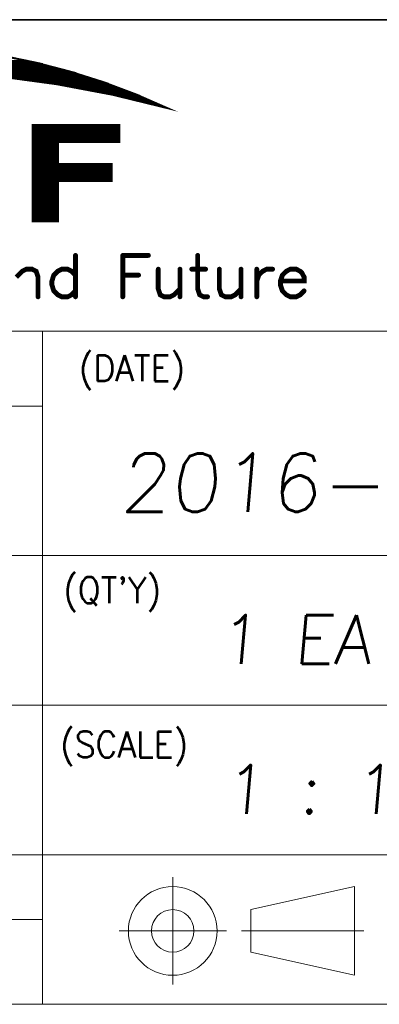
# Model space of a CAD drawing. Header units: millimetres. Extents: x 4497 to 11741, y 5958 to 12619.
# Tile 321 of 424: x 5595 to 5640, y 11844 to 11967. Entities that reach past the tile are written whole.
import ezdxf
from ezdxf.enums import TextEntityAlignment as Align

# ---------------------------------------------------------------- set-up
doc = ezdxf.new("R2010")
doc.units = ezdxf.units.MM
doc.header["$LTSCALE"] = 0.8
doc.layers.get('0').update_dxf_attribs({"linetype": 'CONTINUOUS', "lineweight": 0})
doc.layers.add('2', color=3, linetype='CONTINUOUS', lineweight=0)
doc.styles.add('GHS', font='romans', dxfattribs={"height": 2, "bigfont": 'whgtxt'})
doc.styles.get("Standard").update_dxf_attribs({"font": 'romans.shx', "width": 0.8, "oblique": 5, "bigfont": 'whgtxt.shx'})

# ---------------------------------------------------------------- blocks, each defined once
blk = doc.blocks.new('SMOOTH_0$0254')
at = {"const_width": 0.0127}
blk.add_lwpolyline([(-0.00635, 0, 1), (0.00635, 0, 1)], format="xyb", close=True, dxfattribs=at)
blk = doc.blocks.new('SMOOTH_0$064516')
at = {"const_width": 0.0323}
blk.add_lwpolyline([(-0.016, 0, 1), (0.016, 0, 1)], format="xyb", close=True, dxfattribs=at)
blk = doc.blocks.new('logo')
at = {"color": 7}
for points, const_width in [([(-3424.69, 5347.39), (-3418.61, 5346.14), (-3412.6, 5344.58), (-3406.68, 5342.71), (-3400.87, 5340.53), (-3395.17, 5338.04), (-3404.93, 5340.42), (-3414.79, 5342.28), (-3424.74, 5343.63)], 0.338), ([(-3470.62, 5346.39), (-3420.25, 5346.39)], 0.338), ([(-3476.2, 5344.95), (-3414.59, 5344.95)], 0.338), ([(-3475.53, 5345.21), (-3415.52, 5345.21)], 0.338), ([(-3474.34, 5345.55), (-3416.87, 5345.55)], 0.338), ([(-3418.22, 5345.88), (-3472.48, 5345.88)], 0.338), ([(-3430.73, 5344.36), (-3412.14, 5344.36)], 0.338), ([(-3411.63, 5344.19), (-3429.46, 5344.19)], 0.338), ([(-3416.19, 5345.38), (-3417.12, 5345.38)], 0.338), ([(-3411.12, 5344.02), (-3427.52, 5344.02)], 0.338), ([(-3410.62, 5343.86), (-3425.41, 5343.86)], 0.338), ([(-3409.26, 5343.35), (-3422.28, 5343.35)], 0.338), ([(-3408.59, 5343.18), (-3420.08, 5343.18)], 0.338), ([(-3407.91, 5343.01), (-3418.9, 5343.01)], 0.338), ([(-3406.39, 5342.5), (-3415.26, 5342.5)], 0.338), ([(-3405.04, 5342), (-3412.98, 5342)], 0.338), ([(-3411.63, 5341.83), (-3410.95, 5341.83)], 0.338), ([(-3404.19, 5341.66), (-3411.29, 5341.66)], 0.338), ([(-3404.53, 5341.83), (-3410.11, 5341.83)], 0.338), ([(-3403.69, 5341.49), (-3409.86, 5341.49)], 0.338), ([(-3402.84, 5341.15), (-3408.76, 5341.15)], 0.338), ([(-3402.33, 5340.98), (-3406.98, 5340.98)], 0.338), ([(-3401.99, 5340.81), (-3406.14, 5340.81)], 0.338), ([(-3403.18, 5341.32), (-3403.77, 5341.32)], 0.338), ([(-3403.52, 5340.31), (-3400.64, 5340.31)], 0.338), ([(-3400.3, 5340.14), (-3403.01, 5340.14)], 0.338), ([(-3402.42, 5340.64), (-3401.4, 5340.64)], 0.338), ([(-3399.8, 5339.97), (-3402.42, 5339.97)], 0.338), ([(-3399.29, 5339.8), (-3401.83, 5339.8)], 0.338), ([(-3399.12, 5339.63), (-3401.15, 5339.63)], 0.338), ([(-3398.78, 5339.46), (-3400.39, 5339.46)], 0.338), ([(-3398.28, 5339.29), (-3399.54, 5339.29)], 0.338), ([(-3398.95, 5339.12), (-3397.77, 5339.12)], 0.338), ([(-3398.44, 5338.95), (-3397.43, 5338.95)], 0.338), ([(-3397.6, 5338.78), (-3397.09, 5338.78)], 0.338), ([(-3419.07, 5334.9), (-3403.77, 5334.9)], 0.338), ([(-3419.07, 5334.64), (-3403.77, 5334.64)], 0.338), ([(-3419.07, 5334.39), (-3403.77, 5334.39)], 0.338), ([(-3419.07, 5334.14), (-3403.77, 5334.14)], 0.338), ([(-3419.07, 5333.88), (-3403.77, 5333.88)], 0.338), ([(-3419.07, 5333.63), (-3403.77, 5333.63)], 0.338), ([(-3419.07, 5333.37), (-3403.77, 5333.37)], 0.338), ([(-3419.07, 5333.12), (-3403.77, 5333.12)], 0.338), ([(-3419.07, 5332.87), (-3403.77, 5332.87)], 0.338), ([(-3419.07, 5332.61), (-3403.77, 5332.61)], 0.338), ([(-3419.07, 5332.36), (-3403.77, 5332.36)], 0.338), ([(-3419.07, 5332.11), (-3403.77, 5332.11)], 0.338), ([(-3419.07, 5331.77), (-3414.59, 5331.77)], 0.338), ([(-3419.07, 5331.52), (-3414.59, 5331.52)], 0.338), ([(-3419.07, 5331.26), (-3414.59, 5331.26)], 0.338), ([(-3419.07, 5331.01), (-3414.59, 5331.01)], 0.338), ([(-3419.07, 5330.75), (-3414.59, 5330.75)], 0.338), ([(-3419.07, 5330.5), (-3414.59, 5330.5)], 0.338), ([(-3419.07, 5330.25), (-3414.59, 5330.25)], 0.338), ([(-3419.07, 5329.99), (-3414.59, 5329.99)], 0.338), ([(-3419.07, 5329.74), (-3414.59, 5329.74)], 0.338), ([(-3419.07, 5329.49), (-3414.59, 5329.49)], 0.338), ([(-3419.07, 5329.23), (-3414.59, 5329.23)], 0.338), ([(-3419.07, 5328.98), (-3414.59, 5328.98)], 0.338), ([(-3419.07, 5328.73), (-3414.59, 5328.73)], 0.338), ([(-3419.07, 5328.47), (-3414.59, 5328.47)], 0.338), ([(-3419.07, 5328.22), (-3414.59, 5328.22)], 0.338), ([(-3419.07, 5327.8), (-3405.21, 5327.8)], 0.338), ([(-3419.07, 5327.54), (-3405.21, 5327.54)], 0.338), ([(-3419.07, 5327.29), (-3405.21, 5327.29)], 0.338), ([(-3419.07, 5327.04), (-3405.21, 5327.04)], 0.338), ([(-3419.07, 5326.78), (-3405.21, 5326.78)], 0.338), ([(-3418.98, 5328.05), (-3405.12, 5328.05)], 0.338), ([(-3419.07, 5326.53), (-3405.21, 5326.53)], 0.338), ([(-3419.07, 5326.28), (-3405.21, 5326.28)], 0.338), ([(-3419.07, 5326.02), (-3405.21, 5326.02)], 0.338), ([(-3419.07, 5325.77), (-3405.21, 5325.77)], 0.338), ([(-3419.07, 5325.51), (-3405.21, 5325.51)], 0.338), ([(-3419.07, 5325.26), (-3405.21, 5325.26)], 0.338), ([(-3419.07, 5324.92), (-3414.59, 5324.92)], 0.338), ([(-3419.07, 5324.67), (-3414.59, 5324.67)], 0.338), ([(-3419.07, 5324.42), (-3414.59, 5324.42)], 0.338), ([(-3419.07, 5324.16), (-3414.59, 5324.16)], 0.338), ([(-3419.07, 5323.91), (-3414.59, 5323.91)], 0.338), ([(-3419.07, 5323.66), (-3414.59, 5323.66)], 0.338), ([(-3419.07, 5323.4), (-3414.59, 5323.4)], 0.338), ([(-3419.07, 5323.15), (-3414.59, 5323.15)], 0.338), ([(-3419.07, 5322.89), (-3414.59, 5322.89)], 0.338), ([(-3419.07, 5322.64), (-3414.59, 5322.64)], 0.338), ([(-3419.07, 5322.39), (-3414.59, 5322.39)], 0.338), ([(-3419.07, 5322.13), (-3414.59, 5322.13)], 0.338), ([(-3419.07, 5321.88), (-3414.59, 5321.88)], 0.338), ([(-3419.07, 5321.63), (-3414.59, 5321.63)], 0.338), ([(-3419.07, 5321.37), (-3414.59, 5321.37)], 0.338), ([(-3419.07, 5321.12), (-3414.59, 5321.12)], 0.338), ([(-3419.07, 5320.87), (-3414.59, 5320.87)], 0.338), ([(-3419.07, 5320.61), (-3414.59, 5320.61)], 0.338), ([(-3419.07, 5320.36), (-3414.59, 5320.36)], 0.338), ([(-3419.07, 5320.11), (-3414.59, 5320.11)], 0.338), ([(-3419.07, 5319.85), (-3414.59, 5319.85)], 0.338), ([(-3419.07, 5319.6), (-3414.59, 5319.6)], 0.338), ([(-3419.07, 5319.34), (-3414.59, 5319.34)], 0.338), ([(-3419.07, 5319.09), (-3414.59, 5319.09)], 0.338), ([(-3419.07, 5318.84), (-3414.59, 5318.84)], 0.338), ([(-3419.07, 5318.58), (-3414.59, 5318.58)], 0.338), ([(-3419.07, 5318.33), (-3414.59, 5318.33)], 0.338), ([(-3419.07, 5318.08), (-3414.59, 5318.08)], 0.338), ([(-3411.48, 5311.97), (-3411.48, 5304.64)], 0.859), ([(-3403.11, 5311.97), (-3398.57, 5311.97)], 0.859), ([(-3403.11, 5311.97), (-3403.11, 5304.64)], 0.859), ([(-3389.85, 5311.97), (-3389.85, 5306.03), (-3389.5, 5304.99), (-3388.8, 5304.64), (-3388.11, 5304.64)], 0.859), ([(-3421.95, 5308.13), (-3420.9, 5309.17), (-3420.2, 5309.53), (-3419.16, 5309.53), (-3418.45, 5309.17), (-3418.11, 5308.13), (-3418.11, 5304.64)], 0.859), ([(-3411.48, 5308.48), (-3412.17, 5309.17), (-3412.87, 5309.53), (-3413.92, 5309.53), (-3414.62, 5309.17), (-3415.32, 5308.48), (-3415.66, 5307.43), (-3415.66, 5306.74), (-3415.32, 5305.69), (-3414.62, 5304.99), (-3413.92, 5304.64), (-3412.87, 5304.64), (-3412.17, 5304.99), (-3411.48, 5305.69)], 0.859), ([(-3396.83, 5309.53), (-3396.83, 5306.03), (-3396.48, 5304.99), (-3395.78, 5304.64), (-3394.73, 5304.64), (-3394.04, 5304.99), (-3392.99, 5306.03)], 0.859), ([(-3392.99, 5309.53), (-3392.99, 5304.64)], 0.859), ([(-3390.9, 5309.53), (-3388.46, 5309.53)], 0.859), ([(-3386.01, 5309.53), (-3386.01, 5306.03), (-3385.67, 5304.99), (-3384.96, 5304.64), (-3383.92, 5304.64), (-3383.22, 5304.99), (-3382.17, 5306.03)], 0.859), ([(-3382.17, 5309.53), (-3382.17, 5304.64)], 0.859), ([(-3379.38, 5307.43), (-3379.04, 5308.48), (-3378.34, 5309.17), (-3377.64, 5309.53), (-3376.59, 5309.53)], 0.859), ([(-3379.38, 5309.53), (-3379.38, 5304.64)], 0.859), ([(-3375.2, 5307.43), (-3371.01, 5307.43), (-3371.01, 5308.13), (-3371.36, 5308.82), (-3371.71, 5309.17), (-3372.41, 5309.53), (-3373.46, 5309.53), (-3374.15, 5309.17), (-3374.85, 5308.48), (-3375.2, 5307.43), (-3375.2, 5306.74), (-3374.85, 5305.69), (-3374.15, 5304.99), (-3373.46, 5304.64), (-3372.41, 5304.64), (-3371.71, 5304.99), (-3371.01, 5305.69)], 0.859), ([(-3403.11, 5308.48), (-3400.32, 5308.48)], 0.859)]:
    blk.add_lwpolyline(points, dxfattribs=dict(at, const_width=const_width))
at = {"color": 7, "const_width": 0.338}
for points in [[(-3473.98, 5345.7), (-3472.04, 5346.13), (-3418.61, 5346.13), (-3416.96, 5345.7)], [(-3472.04, 5346.13), (-3467.92, 5347.04), (-3423.06, 5347.04), (-3418.62, 5346.13)], [(-3477.44, 5344.75), (-3473.98, 5345.7), (-3416.96, 5345.7), (-3413.3, 5344.75)], [(-3438.58, 5344.57), (-3444.77, 5344.75), (-3413.3, 5344.75), (-3412.6, 5344.57)], [(-3434.74, 5344.46), (-3438.58, 5344.57), (-3412.6, 5344.57), (-3412.25, 5344.46)], [(-3424.74, 5343.63), (-3434.73, 5344.46), (-3412.25, 5344.46), (-3409.64, 5343.63)], [(-3417.78, 5342.7), (-3424.73, 5343.63), (-3409.64, 5343.63), (-3406.68, 5342.7)], [(-3414.79, 5342.29), (-3417.78, 5342.7), (-3406.68, 5342.7), (-3405.6, 5342.29)], [(-3405.38, 5340.52), (-3414.79, 5342.29), (-3405.6, 5342.29), (-3400.87, 5340.52)], [(-3404.93, 5340.43), (-3405.38, 5340.52), (-3400.87, 5340.52), (-3400.67, 5340.43)], [(-3395.28, 5338.08), (-3404.92, 5340.43), (-3400.67, 5340.43), (-3395.28, 5338.08)], [(-3419.1, 5332.03), (-3419.1, 5335.06), (-3403.71, 5335.06), (-3403.71, 5332.03)], [(-3419.1, 5328.15), (-3419.1, 5332.03), (-3414.56, 5332.03), (-3414.56, 5328.15)], [(-3419.1, 5325.15), (-3419.1, 5328.15), (-3405.06, 5328.15), (-3405.06, 5325.15)], [(-3419.1, 5317.97), (-3419.1, 5325.15), (-3414.56, 5325.15), (-3414.56, 5317.97)]]:
    blk.add_lwpolyline(points, close=True, dxfattribs=at)
at = {"color": 7, "xscale": 13.31, "yscale": 13.31, "zscale": 13.31}
for name, p in [('SMOOTH_0$0254', (-3420.25, 5346.39)), ('SMOOTH_0$0254', (-3418.61, 5346.14)), ('SMOOTH_0$0254', (-3418.62, 5346.13)), ('SMOOTH_0$0254', (-3418.61, 5346.13)), ('SMOOTH_0$0254', (-3418.22, 5345.88)), ('SMOOTH_0$0254', (-3417.12, 5345.38)), ('SMOOTH_0$0254', (-3416.96, 5345.7)), ('SMOOTH_0$0254', (-3416.96, 5345.7)), ('SMOOTH_0$0254', (-3416.87, 5345.55)), ('SMOOTH_0$0254', (-3416.19, 5345.38)), ('SMOOTH_0$0254', (-3415.52, 5345.21)), ('SMOOTH_0$0254', (-3414.59, 5344.95)), ('SMOOTH_0$0254', (-3413.3, 5344.75)), ('SMOOTH_0$0254', (-3413.3, 5344.75)), ('SMOOTH_0$0254', (-3412.6, 5344.57)), ('SMOOTH_0$0254', (-3412.6, 5344.57)), ('SMOOTH_0$0254', (-3412.6, 5344.58)), ('SMOOTH_0$0254', (-3412.25, 5344.46)), ('SMOOTH_0$0254', (-3412.25, 5344.46)), ('SMOOTH_0$0254', (-3412.14, 5344.36)), ('SMOOTH_0$0254', (-3411.63, 5344.19)), ('SMOOTH_0$0254', (-3420.08, 5343.18)), ('SMOOTH_0$0254', (-3418.9, 5343.01)), ('SMOOTH_0$0254', (-3417.78, 5342.7)), ('SMOOTH_0$0254', (-3417.78, 5342.7)), ('SMOOTH_0$0254', (-3415.26, 5342.5)), ('SMOOTH_0$0254', (-3411.12, 5344.02)), ('SMOOTH_0$0254', (-3410.62, 5343.86)), ('SMOOTH_0$0254', (-3409.64, 5343.63)), ('SMOOTH_0$0254', (-3409.64, 5343.63)), ('SMOOTH_0$0254', (-3409.26, 5343.35)), ('SMOOTH_0$0254', (-3408.59, 5343.18)), ('SMOOTH_0$0254', (-3407.91, 5343.01)), ('SMOOTH_0$0254', (-3406.68, 5342.71)), ('SMOOTH_0$0254', (-3406.68, 5342.7)), ('SMOOTH_0$0254', (-3406.68, 5342.7)), ('SMOOTH_0$0254', (-3406.39, 5342.5)), ('SMOOTH_0$0254', (-3414.79, 5342.29)), ('SMOOTH_0$0254', (-3414.79, 5342.29)), ('SMOOTH_0$0254', (-3414.79, 5342.28)), ('SMOOTH_0$0254', (-3412.98, 5342)), ('SMOOTH_0$0254', (-3411.63, 5341.83)), ('SMOOTH_0$0254', (-3411.29, 5341.66)), ('SMOOTH_0$0254', (-3410.95, 5341.83)), ('SMOOTH_0$0254', (-3410.11, 5341.83)), ('SMOOTH_0$0254', (-3409.86, 5341.49)), ('SMOOTH_0$0254', (-3408.76, 5341.15)), ('SMOOTH_0$0254', (-3406.98, 5340.98)), ('SMOOTH_0$0254', (-3406.14, 5340.81)), ('SMOOTH_0$0254', (-3405.6, 5342.29)), ('SMOOTH_0$0254', (-3405.6, 5342.29)), ('SMOOTH_0$0254', (-3405.04, 5342)), ('SMOOTH_0$0254', (-3404.53, 5341.83)), ('SMOOTH_0$0254', (-3404.19, 5341.66)), ('SMOOTH_0$0254', (-3403.77, 5341.32)), ('SMOOTH_0$0254', (-3403.69, 5341.49)), ('SMOOTH_0$0254', (-3403.18, 5341.32)), ('SMOOTH_0$0254', (-3402.84, 5341.15)), ('SMOOTH_0$0254', (-3402.33, 5340.98)), ('SMOOTH_0$0254', (-3401.99, 5340.81)), ('SMOOTH_0$0254', (-3405.38, 5340.52)), ('SMOOTH_0$0254', (-3405.38, 5340.52)), ('SMOOTH_0$0254', (-3404.93, 5340.43)), ('SMOOTH_0$0254', (-3404.93, 5340.42)), ('SMOOTH_0$0254', (-3404.92, 5340.43)), ('SMOOTH_0$0254', (-3403.52, 5340.31)), ('SMOOTH_0$0254', (-3403.01, 5340.14)), ('SMOOTH_0$0254', (-3402.42, 5340.64)), ('SMOOTH_0$0254', (-3402.42, 5339.97)), ('SMOOTH_0$0254', (-3401.83, 5339.8)), ('SMOOTH_0$0254', (-3401.4, 5340.64)), ('SMOOTH_0$0254', (-3401.15, 5339.63)), ('SMOOTH_0$0254', (-3400.87, 5340.53)), ('SMOOTH_0$0254', (-3400.87, 5340.52)), ('SMOOTH_0$0254', (-3400.87, 5340.52)), ('SMOOTH_0$0254', (-3400.67, 5340.43)), ('SMOOTH_0$0254', (-3400.67, 5340.43)), ('SMOOTH_0$0254', (-3400.64, 5340.31)), ('SMOOTH_0$0254', (-3400.39, 5339.46)), ('SMOOTH_0$0254', (-3400.3, 5340.14)), ('SMOOTH_0$0254', (-3399.8, 5339.97)), ('SMOOTH_0$0254', (-3399.54, 5339.29)), ('SMOOTH_0$0254', (-3399.29, 5339.8)), ('SMOOTH_0$0254', (-3399.12, 5339.63)), ('SMOOTH_0$0254', (-3398.95, 5339.12)), ('SMOOTH_0$0254', (-3398.78, 5339.46)), ('SMOOTH_0$0254', (-3398.44, 5338.95)), ('SMOOTH_0$0254', (-3398.28, 5339.29)), ('SMOOTH_0$0254', (-3397.77, 5339.12)), ('SMOOTH_0$0254', (-3397.43, 5338.95)), ('SMOOTH_0$0254', (-3397.6, 5338.78)), ('SMOOTH_0$0254', (-3397.09, 5338.78)), ('SMOOTH_0$0254', (-3395.28, 5338.08)), ('SMOOTH_0$0254', (-3395.28, 5338.08)), ('SMOOTH_0$0254', (-3395.17, 5338.04)), ('SMOOTH_0$0254', (-3419.1, 5335.06)), ('SMOOTH_0$0254', (-3419.07, 5334.9)), ('SMOOTH_0$0254', (-3419.07, 5334.64)), ('SMOOTH_0$0254', (-3419.07, 5334.39)), ('SMOOTH_0$0254', (-3419.07, 5334.14)), ('SMOOTH_0$0254', (-3419.07, 5333.88)), ('SMOOTH_0$0254', (-3403.77, 5334.9)), ('SMOOTH_0$0254', (-3403.77, 5334.64)), ('SMOOTH_0$0254', (-3403.77, 5334.39)), ('SMOOTH_0$0254', (-3403.77, 5334.14)), ('SMOOTH_0$0254', (-3403.77, 5333.88)), ('SMOOTH_0$0254', (-3403.71, 5335.06)), ('SMOOTH_0$0254', (-3419.1, 5332.03)), ('SMOOTH_0$0254', (-3419.1, 5332.03)), ('SMOOTH_0$0254', (-3419.07, 5333.63)), ('SMOOTH_0$0254', (-3419.07, 5333.37)), ('SMOOTH_0$0254', (-3419.07, 5333.12)), ('SMOOTH_0$0254', (-3419.07, 5332.87)), ('SMOOTH_0$0254', (-3419.07, 5332.61)), ('SMOOTH_0$0254', (-3419.07, 5332.36)), ('SMOOTH_0$0254', (-3419.07, 5332.11)), ('SMOOTH_0$0254', (-3414.56, 5332.03)), ('SMOOTH_0$0254', (-3403.77, 5333.63)), ('SMOOTH_0$0254', (-3403.77, 5333.37)), ('SMOOTH_0$0254', (-3403.77, 5333.12)), ('SMOOTH_0$0254', (-3403.77, 5332.87)), ('SMOOTH_0$0254', (-3403.77, 5332.61)), ('SMOOTH_0$0254', (-3403.77, 5332.36)), ('SMOOTH_0$0254', (-3403.77, 5332.11)), ('SMOOTH_0$0254', (-3403.71, 5332.03)), ('SMOOTH_0$0254', (-3419.07, 5331.77)), ('SMOOTH_0$0254', (-3419.07, 5331.52)), ('SMOOTH_0$0254', (-3419.07, 5331.26)), ('SMOOTH_0$0254', (-3419.07, 5331.01)), ('SMOOTH_0$0254', (-3419.07, 5330.75)), ('SMOOTH_0$0254', (-3419.07, 5330.5)), ('SMOOTH_0$0254', (-3419.07, 5330.25)), ('SMOOTH_0$0254', (-3414.59, 5331.77)), ('SMOOTH_0$0254', (-3414.59, 5331.52)), ('SMOOTH_0$0254', (-3414.59, 5331.26)), ('SMOOTH_0$0254', (-3414.59, 5331.01)), ('SMOOTH_0$0254', (-3414.59, 5330.75)), ('SMOOTH_0$0254', (-3414.59, 5330.5)), ('SMOOTH_0$0254', (-3414.59, 5330.25)), ('SMOOTH_0$0254', (-3419.07, 5329.99)), ('SMOOTH_0$0254', (-3419.07, 5329.74)), ('SMOOTH_0$0254', (-3419.07, 5329.49)), ('SMOOTH_0$0254', (-3419.07, 5329.23)), ('SMOOTH_0$0254', (-3419.07, 5328.98)), ('SMOOTH_0$0254', (-3419.07, 5328.73)), ('SMOOTH_0$0254', (-3414.59, 5329.99)), ('SMOOTH_0$0254', (-3414.59, 5329.74)), ('SMOOTH_0$0254', (-3414.59, 5329.49)), ('SMOOTH_0$0254', (-3414.59, 5329.23)), ('SMOOTH_0$0254', (-3414.59, 5328.98)), ('SMOOTH_0$0254', (-3414.59, 5328.73)), ('SMOOTH_0$0254', (-3419.1, 5328.15)), ('SMOOTH_0$0254', (-3419.1, 5328.15)), ('SMOOTH_0$0254', (-3419.07, 5328.47)), ('SMOOTH_0$0254', (-3419.07, 5328.22)), ('SMOOTH_0$0254', (-3419.07, 5327.8)), ('SMOOTH_0$0254', (-3419.07, 5327.54)), ('SMOOTH_0$0254', (-3419.07, 5327.29)), ('SMOOTH_0$0254', (-3419.07, 5327.04)), ('SMOOTH_0$0254', (-3419.07, 5326.78)), ('SMOOTH_0$0254', (-3418.98, 5328.05)), ('SMOOTH_0$0254', (-3414.59, 5328.47)), ('SMOOTH_0$0254', (-3414.59, 5328.22)), ('SMOOTH_0$0254', (-3414.56, 5328.15)), ('SMOOTH_0$0254', (-3405.21, 5327.8)), ('SMOOTH_0$0254', (-3405.21, 5327.54)), ('SMOOTH_0$0254', (-3405.21, 5327.29)), ('SMOOTH_0$0254', (-3405.21, 5327.04)), ('SMOOTH_0$0254', (-3405.21, 5326.78)), ('SMOOTH_0$0254', (-3405.12, 5328.05)), ('SMOOTH_0$0254', (-3405.06, 5328.15)), ('SMOOTH_0$0254', (-3419.1, 5325.15)), ('SMOOTH_0$0254', (-3419.1, 5325.15)), ('SMOOTH_0$0254', (-3419.07, 5326.53)), ('SMOOTH_0$0254', (-3419.07, 5326.28)), ('SMOOTH_0$0254', (-3419.07, 5326.02)), ('SMOOTH_0$0254', (-3419.07, 5325.77)), ('SMOOTH_0$0254', (-3419.07, 5325.51)), ('SMOOTH_0$0254', (-3419.07, 5325.26)), ('SMOOTH_0$0254', (-3414.56, 5325.15)), ('SMOOTH_0$0254', (-3405.21, 5326.53)), ('SMOOTH_0$0254', (-3405.21, 5326.28)), ('SMOOTH_0$0254', (-3405.21, 5326.02)), ('SMOOTH_0$0254', (-3405.21, 5325.77)), ('SMOOTH_0$0254', (-3405.21, 5325.51)), ('SMOOTH_0$0254', (-3405.21, 5325.26)), ('SMOOTH_0$0254', (-3405.06, 5325.15)), ('SMOOTH_0$0254', (-3419.07, 5324.92)), ('SMOOTH_0$0254', (-3419.07, 5324.67)), ('SMOOTH_0$0254', (-3419.07, 5324.42)), ('SMOOTH_0$0254', (-3419.07, 5324.16)), ('SMOOTH_0$0254', (-3419.07, 5323.91)), ('SMOOTH_0$0254', (-3419.07, 5323.66)), ('SMOOTH_0$0254', (-3419.07, 5323.4)), ('SMOOTH_0$0254', (-3414.59, 5324.92)), ('SMOOTH_0$0254', (-3414.59, 5324.67)), ('SMOOTH_0$0254', (-3414.59, 5324.42)), ('SMOOTH_0$0254', (-3414.59, 5324.16)), ('SMOOTH_0$0254', (-3414.59, 5323.91)), ('SMOOTH_0$0254', (-3414.59, 5323.66)), ('SMOOTH_0$0254', (-3414.59, 5323.4)), ('SMOOTH_0$0254', (-3419.07, 5323.15)), ('SMOOTH_0$0254', (-3419.07, 5322.89)), ('SMOOTH_0$0254', (-3419.07, 5322.64)), ('SMOOTH_0$0254', (-3419.07, 5322.39)), ('SMOOTH_0$0254', (-3419.07, 5322.13)), ('SMOOTH_0$0254', (-3419.07, 5321.88)), ('SMOOTH_0$0254', (-3419.07, 5321.63)), ('SMOOTH_0$0254', (-3414.59, 5323.15)), ('SMOOTH_0$0254', (-3414.59, 5322.89)), ('SMOOTH_0$0254', (-3414.59, 5322.64)), ('SMOOTH_0$0254', (-3414.59, 5322.39)), ('SMOOTH_0$0254', (-3414.59, 5322.13)), ('SMOOTH_0$0254', (-3414.59, 5321.88)), ('SMOOTH_0$0254', (-3414.59, 5321.63)), ('SMOOTH_0$0254', (-3419.07, 5321.37)), ('SMOOTH_0$0254', (-3419.07, 5321.12)), ('SMOOTH_0$0254', (-3419.07, 5320.87)), ('SMOOTH_0$0254', (-3419.07, 5320.61)), ('SMOOTH_0$0254', (-3419.07, 5320.36)), ('SMOOTH_0$0254', (-3419.07, 5320.11)), ('SMOOTH_0$0254', (-3419.07, 5319.85)), ('SMOOTH_0$0254', (-3414.59, 5321.37)), ('SMOOTH_0$0254', (-3414.59, 5321.12)), ('SMOOTH_0$0254', (-3414.59, 5320.87)), ('SMOOTH_0$0254', (-3414.59, 5320.61)), ('SMOOTH_0$0254', (-3414.59, 5320.36)), ('SMOOTH_0$0254', (-3414.59, 5320.11)), ('SMOOTH_0$0254', (-3414.59, 5319.85)), ('SMOOTH_0$0254', (-3419.07, 5319.6)), ('SMOOTH_0$0254', (-3419.07, 5319.34)), ('SMOOTH_0$0254', (-3419.07, 5319.09)), ('SMOOTH_0$0254', (-3419.07, 5318.84)), ('SMOOTH_0$0254', (-3419.07, 5318.58)), ('SMOOTH_0$0254', (-3419.07, 5318.33)), ('SMOOTH_0$0254', (-3419.07, 5318.08)), ('SMOOTH_0$0254', (-3414.59, 5319.6)), ('SMOOTH_0$0254', (-3414.59, 5319.34)), ('SMOOTH_0$0254', (-3414.59, 5319.09)), ('SMOOTH_0$0254', (-3414.59, 5318.84)), ('SMOOTH_0$0254', (-3414.59, 5318.58)), ('SMOOTH_0$0254', (-3414.59, 5318.33)), ('SMOOTH_0$0254', (-3414.59, 5318.08)), ('SMOOTH_0$0254', (-3419.1, 5317.97)), ('SMOOTH_0$0254', (-3414.56, 5317.97)), ('SMOOTH_0$064516', (-3411.48, 5311.97)), ('SMOOTH_0$064516', (-3403.11, 5311.97)), ('SMOOTH_0$064516', (-3403.11, 5311.97)), ('SMOOTH_0$064516', (-3398.57, 5311.97)), ('SMOOTH_0$064516', (-3389.85, 5311.97)), ('SMOOTH_0$064516', (-3420.9, 5309.17)), ('SMOOTH_0$064516', (-3420.2, 5309.53)), ('SMOOTH_0$064516', (-3419.16, 5309.53)), ('SMOOTH_0$064516', (-3418.45, 5309.17)), ('SMOOTH_0$064516', (-3414.62, 5309.17)), ('SMOOTH_0$064516', (-3413.92, 5309.53)), ('SMOOTH_0$064516', (-3412.87, 5309.53)), ('SMOOTH_0$064516', (-3412.17, 5309.17)), ('SMOOTH_0$064516', (-3396.83, 5309.53)), ('SMOOTH_0$064516', (-3392.99, 5309.53)), ('SMOOTH_0$064516', (-3390.9, 5309.53)), ('SMOOTH_0$064516', (-3388.46, 5309.53)), ('SMOOTH_0$064516', (-3386.01, 5309.53)), ('SMOOTH_0$064516', (-3382.17, 5309.53)), ('SMOOTH_0$064516', (-3379.38, 5309.53)), ('SMOOTH_0$064516', (-3378.34, 5309.17)), ('SMOOTH_0$064516', (-3377.64, 5309.53)), ('SMOOTH_0$064516', (-3376.59, 5309.53)), ('SMOOTH_0$064516', (-3374.15, 5309.17)), ('SMOOTH_0$064516', (-3373.46, 5309.53)), ('SMOOTH_0$064516', (-3372.41, 5309.53)), ('SMOOTH_0$064516', (-3371.71, 5309.17)), ('SMOOTH_0$064516', (-3418.11, 5308.13)), ('SMOOTH_0$064516', (-3415.66, 5307.43)), ('SMOOTH_0$064516', (-3415.32, 5308.48)), ('SMOOTH_0$064516', (-3411.48, 5308.48)), ('SMOOTH_0$064516', (-3403.11, 5308.48)), ('SMOOTH_0$064516', (-3400.32, 5308.48)), ('SMOOTH_0$064516', (-3379.38, 5307.43)), ('SMOOTH_0$064516', (-3379.04, 5308.48)), ('SMOOTH_0$064516', (-3375.2, 5307.43)), ('SMOOTH_0$064516', (-3375.2, 5307.43)), ('SMOOTH_0$064516', (-3374.85, 5308.48)), ('SMOOTH_0$064516', (-3371.36, 5308.82)), ('SMOOTH_0$064516', (-3371.01, 5308.13)), ('SMOOTH_0$064516', (-3371.01, 5307.43)), ('SMOOTH_0$064516', (-3415.66, 5306.74)), ('SMOOTH_0$064516', (-3415.32, 5305.69)), ('SMOOTH_0$064516', (-3411.48, 5305.69)), ('SMOOTH_0$064516', (-3396.83, 5306.03)), ('SMOOTH_0$064516', (-3392.99, 5306.03)), ('SMOOTH_0$064516', (-3389.85, 5306.03)), ('SMOOTH_0$064516', (-3386.01, 5306.03)), ('SMOOTH_0$064516', (-3382.17, 5306.03)), ('SMOOTH_0$064516', (-3375.2, 5306.74)), ('SMOOTH_0$064516', (-3374.85, 5305.69)), ('SMOOTH_0$064516', (-3371.01, 5305.69)), ('SMOOTH_0$064516', (-3418.11, 5304.64)), ('SMOOTH_0$064516', (-3414.62, 5304.99)), ('SMOOTH_0$064516', (-3413.92, 5304.64)), ('SMOOTH_0$064516', (-3412.87, 5304.64)), ('SMOOTH_0$064516', (-3412.17, 5304.99)), ('SMOOTH_0$064516', (-3411.48, 5304.64)), ('SMOOTH_0$064516', (-3403.11, 5304.64)), ('SMOOTH_0$064516', (-3396.48, 5304.99)), ('SMOOTH_0$064516', (-3395.78, 5304.64)), ('SMOOTH_0$064516', (-3394.73, 5304.64)), ('SMOOTH_0$064516', (-3394.04, 5304.99)), ('SMOOTH_0$064516', (-3392.99, 5304.64)), ('SMOOTH_0$064516', (-3389.5, 5304.99)), ('SMOOTH_0$064516', (-3388.8, 5304.64)), ('SMOOTH_0$064516', (-3388.11, 5304.64)), ('SMOOTH_0$064516', (-3385.67, 5304.99)), ('SMOOTH_0$064516', (-3384.96, 5304.64)), ('SMOOTH_0$064516', (-3383.92, 5304.64)), ('SMOOTH_0$064516', (-3383.22, 5304.99)), ('SMOOTH_0$064516', (-3382.17, 5304.64)), ('SMOOTH_0$064516', (-3379.38, 5304.64)), ('SMOOTH_0$064516', (-3374.15, 5304.99)), ('SMOOTH_0$064516', (-3373.46, 5304.64)), ('SMOOTH_0$064516', (-3372.41, 5304.64)), ('SMOOTH_0$064516', (-3371.71, 5304.99))]:
    blk.add_blockref(name, p, dxfattribs=at)

msp = doc.modelspace()

# ---------------------------------------------------------------- linework, layer by layer
at = {"color": 7, "linetype": 'Continuous', "lineweight": 35}
msp.add_line((5472.315, 11966.669), (5685.977, 11966.669), dxfattribs=at)
at = {"color": 7, "linetype": 'Continuous'}
for p, q in [((5472.315, 11927.962), (5685.977, 11927.962)), ((5597.725, 11844.356), (5597.725, 11927.962)), ((5472.315, 11918.673), (5597.725, 11918.673)), ((5472.315, 11900.094), (5685.977, 11900.094)), ((5472.315, 11881.514), (5647.496, 11881.514)), ((5472.315, 11862.935), (5685.977, 11862.935)), ((5613.909, 11846.803), (5613.909, 11860.142)), ((5623.629, 11856.115), (5636.48, 11858.981)), ((5636.48, 11847.964), (5636.48, 11858.981)), ((5636.48, 11847.964), (5636.48, 11858.981)), ((5623.629, 11850.83), (5623.629, 11856.115)), ((5555.922, 11854.898), (5597.725, 11854.898)), ((5607.24, 11853.472), (5620.578, 11853.472)), ((5622.468, 11853.472), (5637.641, 11853.472)), ((5623.629, 11850.83), (5636.48, 11847.964)), ((5472.315, 11844.356), (5685.977, 11844.356))]:
    msp.add_line(p, q, dxfattribs=at)
for radius in [5.508, 2.643]:
    msp.add_circle((5613.909, 11853.472), radius, dxfattribs=at)

# ---------------------------------------------------------------- block references
at = {"color": 3, "linetype": 'Continuous', "xscale": 0.7014719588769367, "yscale": 0.7014719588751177, "zscale": 0.7014719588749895}
msp.add_blockref('logo', (7994.895, 8211.189), dxfattribs=at)

# ---------------------------------------------------------------- texts
at = {"color": 7, "linetype": 'Continuous', "width": 0.933333}
for s, p in [('(DATE)', (5602.247, 11924.984)), ("(QT'Y)", (5600.318, 11897.434)), ('(SCALE)', (5599.932, 11878.26))]:
    msp.add_text(s, height=3.2303, dxfattribs=at).set_placement(p, align=Align.TOP_LEFT)
at = {"layer": '2', "style": 'GHS', "oblique": 5}
for s, height, p in [('2016-08-08', 7.2718, (5607.325, 11905.526)), ('1 EA', 6.0598, (5619.569, 11886.646)), ('1 : 1', 6.0598, (5620.212, 11868.033))]:
    msp.add_text(s, height=height, dxfattribs=at).set_placement(p)

doc.saveas('drawing.dxf')
